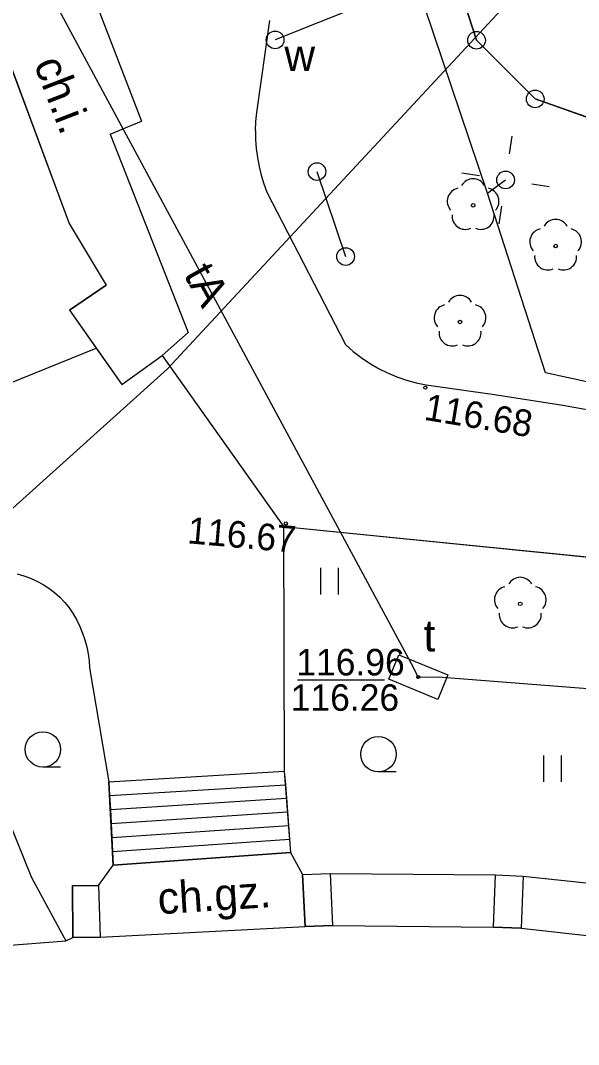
# Model space of a CAD drawing. Extents: x 6434771 to 6436222, y 5663454 to 5664782.
# Drawn here: x 6435503.86 to 6435519.66, y 5664235.37 to 5664264.32 of the extents above; entities that cross this region are included whole.
import ezdxf

# ---------------------------------------------------------------- set-up
doc = ezdxf.new("R2010")
doc.units = 0
for name, color, linetype in [('Warstwa 1', 7, 'Continuous'), ('Warstwa 10', 7, 'Continuous'), ('Warstwa 11', 7, 'Continuous'), ('Warstwa 12', 7, 'Continuous'), ('Warstwa 13', 7, 'Continuous'), ('Warstwa 14', 7, 'Continuous'), ('Warstwa 2', 7, 'Continuous'), ('Warstwa 25', 7, 'Continuous'), ('Warstwa 36', 7, 'Continuous'), ('Warstwa 4', 7, 'Continuous'), ('Warstwa 5', 7, 'Continuous'), ('Warstwa 6', 7, 'Continuous'), ('Warstwa 9', 7, 'Continuous')]:
    doc.layers.add(name, color=color, linetype=linetype)

msp = doc.modelspace()

# ---------------------------------------------------------------- linework, layer by layer
at = {"layer": 'Warstwa 1'}
for p, q in [((6435505.839, 5664297.445), (6435516.772, 5664263.761)), ((6435505.839, 5664297.445), (6435516.772, 5664263.761)), ((6435516.772, 5664263.761), (6435518.433, 5664262.101)), ((6435516.772, 5664263.761), (6435518.433, 5664262.101)), ((6435518.433, 5664262.101), (6435554.013, 5664249.551)), ((6435518.433, 5664262.101), (6435554.013, 5664249.551))]:
    msp.add_line(p, q, dxfattribs=at)
for points in [[(6435511.846, 5664240.169), (6435512.634, 5664240.206), (6435512.695, 5664238.73), (6435511.919, 5664238.699), (6435511.846, 5664240.169)], [(6435506.076, 5664239.866), (6435506.115, 5664238.399), (6435505.346, 5664238.392), (6435505.332, 5664239.863), (6435506.076, 5664239.866)]]:
    msp.add_lwpolyline(points, dxfattribs=at)
msp.add_lwpolyline([(6435517.313, 5664240.161), (6435518.093, 5664240.128), (6435518.033, 5664238.654), (6435517.254, 5664238.685)], close=True, dxfattribs=at)
at = {"layer": 'Warstwa 10'}
for centre in [(6435516.772, 5664263.761), (6435516.772, 5664263.761), (6435518.433, 5664262.101), (6435518.433, 5664262.101)]:
    msp.add_circle(centre, 0.25, dxfattribs=at)
at = {"layer": 'Warstwa 11'}
for centre in [(6435516.676, 5664259.092), (6435519.012, 5664257.944), (6435516.306, 5664255.797), (6435518.01, 5664247.826)]:
    msp.add_circle(centre, 0.05, dxfattribs=at)
for centre, start, end in [((6435516.676, 5664259.467), 30.1471, 149.8529), ((6435516.319, 5664259.208), 102.1471, 221.8529), ((6435517.033, 5664259.208), 318.1471, 77.8529), ((6435516.456, 5664258.789), 174.1471, 293.8529), ((6435516.896, 5664258.789), 246.1471, 5.8529), ((6435519.012, 5664258.319), 30.1471, 149.8529), ((6435518.655, 5664258.06), 102.1471, 221.8529), ((6435519.369, 5664258.06), 318.1471, 77.8529), ((6435518.792, 5664257.641), 174.1471, 293.8529), ((6435519.232, 5664257.641), 246.1471, 5.8529), ((6435516.306, 5664256.172), 30.1471, 149.8529), ((6435515.949, 5664255.913), 102.1471, 221.8529), ((6435516.663, 5664255.913), 318.1471, 77.8529), ((6435516.086, 5664255.494), 174.1471, 293.8529), ((6435516.526, 5664255.494), 246.1471, 5.8529), ((6435518.01, 5664248.201), 30.1471, 149.8529), ((6435517.653, 5664247.942), 102.1471, 221.8529), ((6435518.367, 5664247.942), 318.1471, 77.8529), ((6435517.79, 5664247.523), 174.1471, 293.8529), ((6435518.23, 5664247.523), 246.1471, 5.8529)]:
    msp.add_arc(centre, 0.375, start, end, dxfattribs=at)
at = {"layer": 'Warstwa 12'}
for points in [[(6435532.461, 5664251.101), (6435528.115, 5664252.314), (6435518.729, 5664254.357), (6435517.08, 5664259.437), (6435515.053, 5664265.452), (6435512.027, 5664274.919)], [(6435522.326, 5664269.854), (6435508.019, 5664254.457), (6435497.565, 5664245.063), (6435496.739, 5664244.522), (6435499.115, 5664225.163), (6435500.901, 5664207.244)], [(6435503.249, 5664267.763), (6435514.923, 5664246.142), (6435515.125, 5664245.757), (6435515.683, 5664245.762), (6435521.734, 5664245.296), (6435535.424, 5664243.314), (6435546.097, 5664238.403), (6435561.446, 5664228.608), (6435561.622, 5664228.402), (6435565.561, 5664223.816), (6435577.417, 5664209.906), (6435585.662, 5664200.753), (6435585.823, 5664200.227), (6435585.985, 5664199.701), (6435588.86, 5664190.319)], [(6435520.589, 5664267.575), (6435511.072, 5664263.77)], [(6435517.08, 5664259.437), (6435517.595, 5664259.811)]]:
    msp.add_lwpolyline(points, dxfattribs=at)
at = {"layer": 'Warstwa 14'}
msp.add_line((6435511.708, 5664245.677), (6435514.171, 5664245.677), dxfattribs=at)
msp.add_circle((6435515.125, 5664245.757), 0.045, dxfattribs=at)
at = {"layer": 'Warstwa 2'}
msp.add_line((6435512.257, 5664260.046), (6435513.068, 5664257.646), dxfattribs=at)
msp.add_lwpolyline([(6435494.106, 5664317.128), (6435480.382, 5664311.084), (6435499.41, 5664262.791), (6435503.166, 5664264.146), (6435505.239, 5664258.58), (6435506.288, 5664256.838), (6435505.249, 5664256.13), (6435506.734, 5664254.032), (6435507.874, 5664254.848), (6435511.306, 5664250.017), (6435523.302, 5664248.812), (6435534.815, 5664245.623), (6435545.714, 5664240.531), (6435555.969, 5664234.297), (6435564.862, 5664226.159), (6435575.143, 5664213.805)], dxfattribs=at)
for centre in [(6435512.257, 5664260.046), (6435517.595, 5664259.811), (6435513.068, 5664257.646)]:
    msp.add_circle(centre, 0.25, dxfattribs=at)
at = {"layer": 'Warstwa 25'}
for centre in [(6435515.324, 5664253.939), (6435511.376, 5664250.1)]:
    msp.add_circle(centre, 0.045, dxfattribs=at)
at = {"layer": 'Warstwa 36'}
for p, q in [((6435506.389, 5664242.403), (6435511.361, 5664242.713)), ((6435506.409, 5664242.009), (6435511.39, 5664242.328)), ((6435506.429, 5664241.615), (6435511.419, 5664241.945)), ((6435506.449, 5664241.222), (6435511.447, 5664241.562)), ((6435506.47, 5664240.828), (6435511.476, 5664241.177))]:
    msp.add_line(p, q, dxfattribs=at)
msp.add_lwpolyline([(6435506.49, 5664240.434), (6435506.368, 5664242.796), (6435511.332, 5664243.096), (6435511.505, 5664240.794)], close=True, dxfattribs=at)
at = {"layer": 'Warstwa 4'}
for points in [[(6435517.708, 5664260.552), (6435517.783, 5664261.047)], [(6435516.854, 5664259.924), (6435516.359, 5664259.999)], [(6435518.336, 5664259.698), (6435518.831, 5664259.623)], [(6435517.482, 5664259.07), (6435517.407, 5664258.575)]]:
    msp.add_lwpolyline(points, dxfattribs=at)
msp.add_lwpolyline([(6435514.289, 5664245.694), (6435514.573, 5664246.388), (6435515.961, 5664245.82), (6435515.677, 5664245.126)], close=True, dxfattribs=at)
msp.add_circle((6435511.072, 5664263.77), 0.25, dxfattribs=at)
at = {"layer": 'Warstwa 5'}
for p, q in [((6435510.557, 5664261.716), (6435510.919, 5664264.322)), ((6435510.53, 5664261.462), (6435510.557, 5664261.716)), ((6435510.518, 5664261.208), (6435510.53, 5664261.462)), ((6435510.518, 5664261.208), (6435510.52, 5664260.953)), ((6435510.52, 5664260.953), (6435510.538, 5664260.698)), ((6435510.538, 5664260.698), (6435510.569, 5664260.445)), ((6435510.569, 5664260.445), (6435510.616, 5664260.194)), ((6435510.616, 5664260.194), (6435510.676, 5664259.946)), ((6435510.676, 5664259.946), (6435510.751, 5664259.702)), ((6435510.751, 5664259.702), (6435510.84, 5664259.463)), ((6435510.84, 5664259.463), (6435513.068, 5664255.156)), ((6435513.068, 5664255.156), (6435513.282, 5664254.965)), ((6435513.282, 5664254.965), (6435513.508, 5664254.788)), ((6435513.508, 5664254.788), (6435513.746, 5664254.627)), ((6435513.746, 5664254.627), (6435513.994, 5664254.482)), ((6435513.994, 5664254.482), (6435514.25, 5664254.354)), ((6435514.25, 5664254.354), (6435514.515, 5664254.243)), ((6435514.515, 5664254.243), (6435514.786, 5664254.15)), ((6435514.786, 5664254.15), (6435515.063, 5664254.074)), ((6435515.063, 5664254.074), (6435515.345, 5664254.018)), ((6435515.345, 5664254.018), (6435517.282, 5664253.745)), ((6435517.282, 5664253.745), (6435519.214, 5664253.44)), ((6435519.214, 5664253.44), (6435521.14, 5664253.104)), ((6435511.306, 5664250.017), (6435523.302, 5664248.812)), ((6435511.306, 5664250.017), (6435511.332, 5664243.096)), ((6435512.361, 5664248.094), (6435512.361, 5664248.844)), ((6435512.861, 5664248.094), (6435512.861, 5664248.844)), ((6435503.767, 5664248.676), (6435503.96, 5664248.621)), ((6435503.96, 5664248.621), (6435504.147, 5664248.552)), ((6435504.147, 5664248.552), (6435504.329, 5664248.47)), ((6435504.329, 5664248.47), (6435504.504, 5664248.374)), ((6435504.504, 5664248.374), (6435504.671, 5664248.265)), ((6435504.671, 5664248.265), (6435504.83, 5664248.143)), ((6435504.83, 5664248.143), (6435504.979, 5664248.011)), ((6435504.979, 5664248.011), (6435505.118, 5664247.867)), ((6435505.118, 5664247.867), (6435505.246, 5664247.714)), ((6435505.246, 5664247.714), (6435505.357, 5664247.545)), ((6435505.357, 5664247.545), (6435505.456, 5664247.369)), ((6435505.456, 5664247.369), (6435505.545, 5664247.187)), ((6435505.545, 5664247.187), (6435505.621, 5664247)), ((6435505.621, 5664247), (6435505.686, 5664246.808)), ((6435505.686, 5664246.808), (6435505.738, 5664246.613)), ((6435505.738, 5664246.613), (6435505.778, 5664246.415)), ((6435505.778, 5664246.415), (6435505.805, 5664246.214)), ((6435505.805, 5664246.214), (6435505.819, 5664246.013)), ((6435505.819, 5664246.013), (6435506.368, 5664242.796)), ((6435518.675, 5664242.793), (6435518.675, 5664243.543)), ((6435519.175, 5664242.793), (6435519.175, 5664243.543)), ((6435511.332, 5664243.096), (6435511.361, 5664242.713)), ((6435506.368, 5664242.796), (6435506.388, 5664242.403)), ((6435511.361, 5664242.713), (6435511.39, 5664242.328)), ((6435506.388, 5664242.403), (6435506.409, 5664242.009)), ((6435511.39, 5664242.328), (6435511.419, 5664241.945)), ((6435503.433, 5664241.938), (6435504.175, 5664240.091)), ((6435506.409, 5664242.009), (6435506.429, 5664241.615)), ((6435511.419, 5664241.945), (6435511.447, 5664241.562)), ((6435506.429, 5664241.615), (6435506.449, 5664241.222)), ((6435511.447, 5664241.562), (6435511.476, 5664241.177)), ((6435506.449, 5664241.222), (6435506.47, 5664240.828)), ((6435511.476, 5664241.177), (6435511.505, 5664240.794)), ((6435506.47, 5664240.828), (6435506.49, 5664240.434)), ((6435511.505, 5664240.794), (6435511.846, 5664240.169)), ((6435506.076, 5664239.866), (6435506.49, 5664240.434)), ((6435504.175, 5664240.091), (6435505.144, 5664238.301)), ((6435511.846, 5664240.169), (6435512.634, 5664240.206)), ((6435512.634, 5664240.206), (6435517.313, 5664240.161)), ((6435517.313, 5664240.161), (6435518.093, 5664240.128)), ((6435518.093, 5664240.128), (6435522.844, 5664239.611)), ((6435505.332, 5664239.863), (6435506.076, 5664239.866)), ((6435505.332, 5664239.863), (6435505.346, 5664238.392)), ((6435505.144, 5664238.301), (6435505.346, 5664238.392))]:
    msp.add_line(p, q, dxfattribs=at)
at = {"layer": 'Warstwa 6'}
for p, q in [((6435504.998, 5664243.209), (6435504.498, 5664243.209)), ((6435514.496, 5664243.076), (6435513.996, 5664243.076))]:
    msp.add_line(p, q, dxfattribs=at)
for points in [[(6435669.714, 5664398.133), (6435626.601, 5664379.073), (6435585.238, 5664360.761), (6435534.934, 5664338.266), (6435489.214, 5664318.618), (6435505.839, 5664297.445), (6435516.772, 5664263.761), (6435518.433, 5664262.101), (6435554.013, 5664249.551), (6435561.953, 5664245.295), (6435574.313, 5664237.016), (6435581.318, 5664231.541), (6435588.053, 5664225.31), (6435594.018, 5664218.257), (6435602.285, 5664199.677), (6435608.056, 5664201.368), (6435612.187, 5664201.418), (6435615.525, 5664200.428), (6435624.054, 5664187.035), (6435633.847, 5664173.156), (6435637.993, 5664164.536), (6435641.674, 5664152.161), (6435642.6, 5664149.34), (6435652.786, 5664133.167)], [(6435652.786, 5664133.167), (6435642.6, 5664149.34), (6435641.674, 5664152.161), (6435637.993, 5664164.536), (6435633.847, 5664173.156), (6435624.054, 5664187.035), (6435615.525, 5664200.428), (6435612.187, 5664201.418), (6435608.056, 5664201.368), (6435602.285, 5664199.677), (6435594.018, 5664218.257), (6435588.053, 5664225.31), (6435581.318, 5664231.541), (6435574.313, 5664237.016), (6435561.953, 5664245.295), (6435554.013, 5664249.551), (6435518.433, 5664262.101), (6435516.772, 5664263.761), (6435505.839, 5664297.445), (6435453.652, 5664270.705)]]:
    msp.add_lwpolyline(points, dxfattribs=at)
for centre, radius in [((6435515.125, 5664245.757), 0.045), ((6435504.498, 5664243.709), 0.5), ((6435513.996, 5664243.576), 0.5)]:
    msp.add_circle(centre, radius, dxfattribs=at)
at = {"layer": 'Warstwa 9'}
for p, q in [((6435503.367, 5664271.654), (6435507.294, 5664261.476)), ((6435503.367, 5664271.654), (6435507.294, 5664261.476)), ((6435503.166, 5664264.146), (6435505.239, 5664258.58)), ((6435510.557, 5664261.716), (6435510.919, 5664264.322)), ((6435506.4, 5664261.106), (6435507.294, 5664261.476)), ((6435506.4, 5664261.106), (6435507.294, 5664261.476)), ((6435510.53, 5664261.462), (6435510.557, 5664261.716)), ((6435510.518, 5664261.208), (6435510.53, 5664261.462)), ((6435510.518, 5664261.208), (6435510.52, 5664260.953)), ((6435506.4, 5664261.106), (6435508.612, 5664255.499)), ((6435506.4, 5664261.106), (6435508.612, 5664255.499)), ((6435510.52, 5664260.953), (6435510.538, 5664260.698)), ((6435510.538, 5664260.698), (6435510.569, 5664260.445)), ((6435510.569, 5664260.445), (6435510.616, 5664260.194)), ((6435510.616, 5664260.194), (6435510.676, 5664259.946)), ((6435510.676, 5664259.946), (6435510.751, 5664259.702)), ((6435510.751, 5664259.702), (6435510.84, 5664259.463)), ((6435510.84, 5664259.463), (6435513.068, 5664255.156)), ((6435505.239, 5664258.58), (6435506.288, 5664256.838)), ((6435505.249, 5664256.13), (6435506.288, 5664256.838)), ((6435505.249, 5664256.13), (6435506.007, 5664255.059)), ((6435507.874, 5664254.848), (6435508.612, 5664255.499)), ((6435507.874, 5664254.848), (6435508.612, 5664255.499)), ((6435513.068, 5664255.156), (6435513.282, 5664254.965)), ((6435496.831, 5664251.332), (6435506.007, 5664255.059)), ((6435506.007, 5664255.059), (6435506.734, 5664254.032)), ((6435506.007, 5664255.059), (6435506.734, 5664254.032)), ((6435506.734, 5664254.032), (6435507.874, 5664254.848)), ((6435506.734, 5664254.032), (6435507.874, 5664254.848)), ((6435507.874, 5664254.848), (6435511.306, 5664250.017)), ((6435507.874, 5664254.848), (6435511.306, 5664250.017)), ((6435513.282, 5664254.965), (6435513.508, 5664254.788)), ((6435513.508, 5664254.788), (6435513.746, 5664254.627)), ((6435513.746, 5664254.627), (6435513.994, 5664254.482)), ((6435513.994, 5664254.482), (6435514.25, 5664254.354)), ((6435514.25, 5664254.354), (6435514.515, 5664254.243)), ((6435514.515, 5664254.243), (6435514.786, 5664254.15)), ((6435514.786, 5664254.15), (6435515.063, 5664254.074)), ((6435515.063, 5664254.074), (6435515.345, 5664254.018)), ((6435515.345, 5664254.018), (6435517.282, 5664253.745)), ((6435517.282, 5664253.745), (6435519.214, 5664253.44)), ((6435519.214, 5664253.44), (6435521.14, 5664253.104)), ((6435511.306, 5664250.017), (6435511.332, 5664243.096)), ((6435511.306, 5664250.017), (6435523.302, 5664248.812)), ((6435503.767, 5664248.676), (6435503.96, 5664248.621)), ((6435503.96, 5664248.621), (6435504.147, 5664248.552)), ((6435504.147, 5664248.552), (6435504.329, 5664248.47)), ((6435504.329, 5664248.47), (6435504.504, 5664248.374)), ((6435504.504, 5664248.374), (6435504.671, 5664248.265)), ((6435504.671, 5664248.265), (6435504.83, 5664248.143)), ((6435504.83, 5664248.143), (6435504.979, 5664248.011)), ((6435504.979, 5664248.011), (6435505.118, 5664247.867)), ((6435505.118, 5664247.867), (6435505.246, 5664247.714)), ((6435505.246, 5664247.714), (6435505.357, 5664247.545)), ((6435505.357, 5664247.545), (6435505.456, 5664247.369)), ((6435505.456, 5664247.369), (6435505.545, 5664247.187)), ((6435505.545, 5664247.187), (6435505.621, 5664247)), ((6435505.621, 5664247), (6435505.686, 5664246.808)), ((6435505.686, 5664246.808), (6435505.738, 5664246.613)), ((6435505.738, 5664246.613), (6435505.778, 5664246.415)), ((6435505.778, 5664246.415), (6435505.805, 5664246.214)), ((6435505.805, 5664246.214), (6435505.819, 5664246.013)), ((6435505.819, 5664246.013), (6435506.368, 5664242.796)), ((6435506.368, 5664242.796), (6435511.332, 5664243.096)), ((6435503.433, 5664241.938), (6435504.175, 5664240.091)), ((6435506.49, 5664240.434), (6435511.505, 5664240.794)), ((6435511.505, 5664240.794), (6435511.846, 5664240.169)), ((6435506.076, 5664239.866), (6435506.49, 5664240.434)), ((6435504.175, 5664240.091), (6435505.144, 5664238.301)), ((6435511.846, 5664240.169), (6435511.919, 5664238.699)), ((6435506.076, 5664239.866), (6435506.115, 5664238.399)), ((6435506.115, 5664238.399), (6435511.919, 5664238.699)), ((6435506.115, 5664238.399), (6435511.919, 5664238.699)), ((6435511.919, 5664238.699), (6435512.695, 5664238.73)), ((6435512.695, 5664238.73), (6435517.254, 5664238.685)), ((6435517.254, 5664238.685), (6435518.033, 5664238.654)), ((6435518.033, 5664238.654), (6435522.727, 5664238.138)), ((6435505.144, 5664238.301), (6435505.346, 5664238.392)), ((6435505.346, 5664238.392), (6435506.115, 5664238.399)), ((6435501.749, 5664238.034), (6435505.144, 5664238.301)), ((6435501.749, 5664238.034), (6435505.144, 5664238.301))]:
    msp.add_line(p, q, dxfattribs=at)

# ---------------------------------------------------------------- texts
at = {"layer": 'Warstwa 13'}
msp.add_text('tA', height=0.9, rotation=299.0553, dxfattribs=at).set_placement((6435508.468, 5664257.138))
at = {"layer": 'Warstwa 14'}
msp.add_text('116.26', height=0.75, dxfattribs=at).set_placement((6435511.514, 5664244.802))
at = {"layer": 'Warstwa 25'}
for s, rotation, p in [('116.68', 350.6215, (6435515.26, 5664253.034)), ('116.67', 354.9588, (6435508.569, 5664249.541))]:
    msp.add_text(s, height=0.75, rotation=rotation, dxfattribs=at).set_placement(p)
at = {"layer": 'Warstwa 5'}
for s, p in [('w', (6435511.334, 5664262.89)), ('t', (6435515.273, 5664246.481))]:
    msp.add_text(s, height=0.9, dxfattribs=at).set_placement(p)
at = {"layer": 'Warstwa 6'}
msp.add_text('116.96', height=0.75, dxfattribs=at).set_placement((6435511.672, 5664245.802))
at = {"layer": 'Warstwa 9'}
for s, rotation, p in [('ch.i.', 291.0969, (6435504.232, 5664263.095)), ('ch.gz.', 3.6497, (6435507.774, 5664239.048))]:
    msp.add_text(s, height=0.9, rotation=rotation, dxfattribs=at).set_placement(p)

doc.saveas('drawing.dxf')
